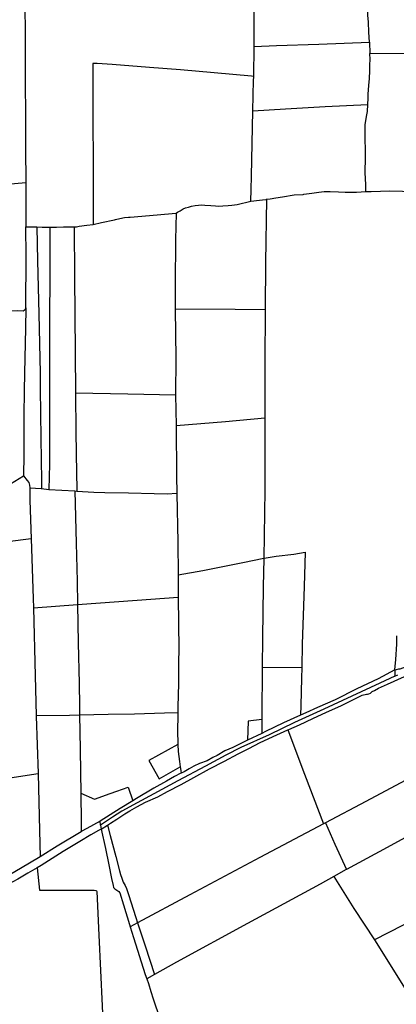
# Model space of a CAD drawing. Header units: inches. Extents: x 210911 to 224988, y 571697 to 586201.
# Tile 261 of 301: x 220269 to 220719, y 583465 to 584641. Entities that reach past the tile are written whole.
import ezdxf

# ---------------------------------------------------------------- set-up
doc = ezdxf.new("R2010")
doc.units = ezdxf.units.IN
doc.header["$MEASUREMENT"] = 0

msp = doc.modelspace()

# ---------------------------------------------------------------- linework, layer by layer
for points in [[(220274.99, 584677.113), (220275.446, 584604.894), (220276.059, 584487.335), (220276.155, 584446.088)], [(220686.68, 584613.633), (220685.931, 584625.887), (220685.471, 584637.761), (220684.818, 584646.023), (220685.132, 584654.215), (220685.509, 584663.66), (220685.833, 584676.23), (220686.243, 584678.881), (220686.248, 584679.024)], [(220548.817, 584608.658), (220549.132, 584674.014)], [(220548.403, 584572.79), (220548.817, 584608.658)], [(220548.817, 584608.658), (220575.45, 584609.652), (220626.113, 584611.294), (220686.68, 584613.633)], [(220686.68, 584613.633), (220687.198, 584600.118)], [(220684.67, 584539.395), (220685.216, 584546.732), (220685.077, 584551.534), (220686.062, 584562.013), (220686.743, 584570.325), (220687.152, 584579.571), (220687.143, 584586.735), (220687.349, 584592.935), (220687.198, 584600.118)], [(220687.198, 584600.118), (220773.624, 584600.712)], [(220548.403, 584572.79), (220545.63, 584573.209), (220501.139, 584577.324), (220461.097, 584580.926), (220423.85, 584583.445), (220379.359, 584586.925), (220361.371, 584588.152), (220356.286, 584588.221), (220356.315, 584541.007), (220356.82, 584450.2), (220356.844, 584396.269)], [(220547.509, 584531.917), (220548.057, 584568.328), (220548.393, 584571.945), (220548.403, 584572.79)], [(220547.509, 584531.917), (220586.518, 584534.283), (220633.925, 584536.949), (220684.67, 584539.395)], [(220682.141, 584435.416), (220682.178, 584444), (220681.569, 584457.948), (220681.764, 584476.4), (220681.789, 584488.17), (220681.611, 584495.245), (220681.657, 584500.789), (220681.621, 584509.516), (220681.634, 584515.4), (220682.082, 584517.427), (220683.148, 584524.865), (220684.12, 584531.107), (220684.67, 584539.395)], [(220545.066, 584423.94), (220545.498, 584437.746), (220545.589, 584453.922), (220547.509, 584531.917)], [(220216.465, 584441.662), (220253.78, 584444.403), (220276.155, 584446.088)], [(220276.155, 584446.088), (220276.498, 584393.415)], [(220563.57, 584426.169), (220568.246, 584426.824), (220574.851, 584427.763), (220582.814, 584428.98), (220596.782, 584431.325), (220607.425, 584432.078), (220608.406, 584432.218)], [(220608.406, 584432.218), (220617.828, 584433.565), (220626.163, 584434.618), (220632.545, 584435.297), (220639.563, 584435.305), (220649.856, 584434.942), (220657.733, 584434.538), (220671.055, 584434.825), (220682.141, 584435.416)], [(220682.141, 584435.416), (220688.547, 584435.497), (220699.706, 584435.945), (220710.415, 584436.159), (220725.93, 584436.085), (220730.088, 584435.532), (220750.482, 584433.179)], [(220455.73, 584409.731), (220457.539, 584410.693), (220460.464, 584412.596), (220464.28, 584414.625), (220466.887, 584416.02), (220470.574, 584416.969), (220474.325, 584417.982), (220478.521, 584418.74), (220482.589, 584419.308), (220486.467, 584419.494), (220490.217, 584419.299), (220497.082, 584418.911), (220502.993, 584418.332), (220506.933, 584418.137), (220511.447, 584418.514), (220517.739, 584418.634), (220522.38, 584419.137), (220528.546, 584419.829), (220545.066, 584423.94)], [(220545.066, 584423.94), (220555.517, 584425.126), (220558.996, 584425.574)], [(220558.996, 584425.574), (220563.172, 584426.111), (220563.57, 584426.169)], [(220563.57, 584426.169), (220562.675, 584350.648), (220562.264, 584294.488)], [(220382.231, 584401.622), (220383.545, 584401.877), (220388.44, 584403.079), (220394.035, 584404.28), (220398.802, 584404.783), (220400.964, 584405.035), (220433.319, 584407.669), (220455.631, 584409.678), (220455.73, 584409.731)], [(220455.73, 584409.731), (220455.11, 584377.851), (220454.624, 584324.344), (220454.497, 584313.434), (220454.679, 584295.306)], [(220333.915, 584393.308), (220336.693, 584393.476), (220339.871, 584393.918), (220349.343, 584395.178), (220356.844, 584396.269)], [(220356.844, 584396.269), (220366.635, 584398.591), (220382.231, 584401.622)], [(220276.491, 584296.636), (220276.854, 584358.21), (220276.498, 584393.415)], [(220276.498, 584393.415), (220284.125, 584393.152), (220289.297, 584393.126)], [(220289.297, 584393.126), (220295.701, 584393.095), (220305.186, 584393.004)], [(220289.297, 584393.126), (220290.137, 584352.776), (220291.711, 584289.476), (220293.423, 584218.595), (220293.532, 584200), (220294.255, 584140.887), (220294.918, 584089.977), (220294.863, 584080.828)], [(220305.186, 584393.004), (220305.011, 584335.806), (220304.684, 584282.214), (220304.556, 584213.501), (220304.605, 584162.871), (220304.419, 584109.917), (220303.829, 584079.699)], [(220305.186, 584393.004), (220312.856, 584392.93), (220321.501, 584393.175), (220330.492, 584393.262)], [(220330.492, 584393.262), (220333.657, 584393.292), (220333.915, 584393.308)], [(220333.915, 584393.308), (220334.421, 584333.454), (220335.31, 584243.103), (220335.617, 584195.203)], [(220222.215, 584291.517), (220226.018, 584291.988), (220235.489, 584292.55), (220242.799, 584292.732), (220250.808, 584292.914), (220257.482, 584293.034), (220266.572, 584293.406), (220273.246, 584293.208), (220274.327, 584293.651), (220275.79, 584295.048), (220276.491, 584296.636)], [(220276.491, 584296.636), (220275.983, 584272.184), (220274.931, 584218.574), (220274.464, 584197.686), (220273.843, 584168.201), (220274.123, 584121.021), (220273.379, 584095.944)], [(220454.679, 584295.306), (220454.679, 584295.259), (220455.456, 584235.964), (220455.226, 584192.94), (220455.229, 584192.792)], [(220454.679, 584295.306), (220526.48, 584294.828), (220562.264, 584294.488)], [(220562.264, 584294.488), (220562.264, 584294.445), (220561.787, 584231.129), (220561.863, 584185.744), (220561.66, 584165.079)], [(220335.617, 584195.203), (220398.176, 584193.932), (220455.229, 584192.792)], [(220335.617, 584195.203), (220336.191, 584148.109), (220337.022, 584099.304), (220337.204, 584080.466), (220337.275, 584077.808)], [(220455.229, 584192.792), (220455.955, 584156.036), (220455.956, 584155.954)], [(220455.956, 584155.954), (220514.585, 584161.085), (220561.66, 584165.079)], [(220561.66, 584165.079), (220561.658, 584164.869), (220561.678, 584078.766), (220560.736, 584024.79), (220560.54, 583997.639)], [(220455.956, 584155.954), (220456.341, 584095.829), (220456.457, 584075.227)], [(220172.627, 584010.639), (220172.71, 584010.656), (220206.4, 584045.974), (220225.511, 584066.596), (220252.757, 584083.285), (220273.379, 584095.944)], [(220273.379, 584095.944), (220278.051, 584090.508), (220279.946, 584088.157), (220280.811, 584085.034), (220280.98, 584081.853)], [(220280.98, 584081.853), (220281.2, 584077.726), (220280.951, 584066.781), (220282.694, 584020.762)], [(220280.98, 584081.853), (220294.586, 584080.863), (220294.863, 584080.828)], [(220294.863, 584080.828), (220303.829, 584079.699)], [(220303.829, 584079.699), (220303.955, 584079.683), (220334.907, 584077.942)], [(220334.907, 584077.942), (220336.614, 584015.525), (220337.554, 583970.133), (220338.106, 583942.442)], [(220334.907, 584077.942), (220337.199, 584077.813), (220337.275, 584077.808)], [(220337.275, 584077.808), (220357.521, 584076.59), (220370.791, 584076.112), (220398.763, 584075.915), (220429.63, 584075.124), (220445.293, 584074.59), (220456.457, 584075.227)], [(220456.457, 584075.227), (220456.458, 584074.983), (220457.869, 584016.673), (220458.153, 583977.657)], [(220282.694, 584020.762), (220222.695, 584013.122), (220174.247, 584006.827)], [(220282.694, 584020.762), (220285.08, 583949.556), (220285.439, 583938.504)], [(220458.153, 583977.657), (220487.726, 583983.033), (220535.63, 583992.699), (220560.54, 583997.639)], [(220560.54, 583997.639), (220560.537, 583997.221), (220559.666, 583963.684), (220559.058, 583902.583), (220558.61, 583867.619)], [(220560.54, 583997.639), (220560.733, 583997.677), (220575.079, 584000.04), (220596.167, 584002.692), (220609.929, 584005.012), (220608.692, 583963.809), (220606.453, 583895.062), (220605.824, 583867.168)], [(220458.153, 583977.657), (220458.156, 583977.25), (220458.393, 583951.336)], [(220338.106, 583942.442), (220409.251, 583947.597), (220458.393, 583951.336)], [(220458.393, 583951.336), (220458.981, 583888.67), (220458.47, 583873.934), (220458.433, 583848.269), (220457.96, 583820.287), (220457.703, 583813.434)], [(220285.439, 583938.504), (220338.106, 583942.442)], [(220285.439, 583938.504), (220287.439, 583857.39), (220288.854, 583810.004)], [(220338.106, 583942.442), (220338.958, 583896.508), (220340.082, 583848.055), (220340.475, 583821.392), (220340.445, 583810.541)], [(220717.929, 583876.791), (220719.195, 583895.081), (220719.434, 583905.15)], [(220717.059, 583864.228), (220719.058, 583864.974), (220721.747, 583865.589), (220723.449, 583865.76), (220726.498, 583866.921), (220730.962, 583868.391), (220739.301, 583872.6), (220754.916, 583880.15)], [(220558.61, 583867.619), (220558.575, 583864.853), (220558.194, 583811.443), (220558.072, 583805.254)], [(220558.61, 583867.619), (220605.824, 583867.168)], [(220605.824, 583867.168), (220605.539, 583854.552), (220604.608, 583821.66), (220604.395, 583810.264)], [(220717.059, 583864.228), (220717.929, 583876.791)], [(220717.038, 583856.894), (220699.188, 583848.543), (220632.046, 583817.505), (220597.073, 583801.379), (220566.68, 583786.972), (220532.876, 583771.538), (220515.192, 583762.525), (220490.8, 583749.27), (220457.702, 583732.065), (220429.287, 583716.481), (220409.216, 583705.662), (220390.808, 583695.849), (220379.69, 583688.665), (220365.376, 583679.112)], [(220589.294, 583792.668), (220590.382, 583793.158), (220603.244, 583798.878), (220618.84, 583806.191), (220635.375, 583813.708), (220652.443, 583821.621), (220671.686, 583830.992), (220677.996, 583834.281), (220682.894, 583835.305), (220684.381, 583835.302), (220686.016, 583835.824), (220687.804, 583836.671), (220689.79, 583838.468), (220692.469, 583839.839), (220697.409, 583842.432), (220708.179, 583847.397), (220728.599, 583856.315)], [(220717.059, 583864.228), (220696.945, 583853.745), (220671.356, 583841.727), (220645.528, 583828.511), (220624.471, 583819.306), (220610.581, 583812.97), (220604.395, 583810.264)], [(220717.059, 583864.228), (220716.827, 583860.87), (220717.038, 583856.894)], [(220717.038, 583856.894), (220720.589, 583858.604)], [(220288.854, 583810.004), (220328.543, 583810.272), (220340.445, 583810.541)], [(220288.854, 583810.004), (220288.885, 583808.967), (220290.946, 583740.75)], [(220340.445, 583810.541), (220374.686, 583811.392), (220405.932, 583811.775), (220441.847, 583812.955), (220457.703, 583813.434)], [(220340.445, 583810.541), (220341.088, 583769.539), (220341.688, 583742.407), (220341.819, 583717.307)], [(220457.703, 583813.434), (220457.693, 583813.18), (220457.396, 583788.83), (220457.696, 583778.711), (220457.867, 583775.386)], [(220604.395, 583810.264), (220584.177, 583801.239), (220562.412, 583790.629), (220558.122, 583788.473)], [(220872.459, 583808.13), (220839.751, 583790.863), (220782.935, 583760.78), (220682.324, 583707.203), (220634.308, 583681.95)], [(220558.072, 583805.254), (220541.653, 583803.322), (220540.92, 583780.408)], [(220558.072, 583805.254), (220558.067, 583804.976), (220558.122, 583788.473)], [(220373.766, 583679.164), (220377.295, 583681.453), (220385.015, 583686.264), (220394.464, 583692.643), (220400.367, 583696.123), (220408.856, 583700.671), (220419.368, 583706.353), (220433.897, 583712.877), (220445.42, 583719.126), (220461.713, 583727.502), (220477.1, 583735.955), (220495.579, 583746.132), (220513.454, 583755.551), (220529.764, 583764.067), (220542.584, 583770.65), (220556.122, 583777.491), (220575.972, 583786.677), (220589.294, 583792.668)], [(220558.122, 583788.473), (220541.043, 583780.469), (220540.92, 583780.408)], [(220589.294, 583792.668), (220609.075, 583739.869), (220631.832, 583680.64)], [(220457.867, 583775.386), (220423.21, 583756.06)], [(220457.867, 583775.386), (220458.303, 583766.894), (220459.725, 583754.79), (220460.716, 583748.438)], [(220540.92, 583780.408), (220523.62, 583771.752), (220513.944, 583767.735), (220504.662, 583762.179), (220499.437, 583759.69), (220492.725, 583755.962), (220483.768, 583752.425), (220476.954, 583749.263), (220471.533, 583746.319), (220465.211, 583742.84), (220461.802, 583741.149)], [(220423.21, 583756.06), (220435.446, 583734.295)], [(220435.446, 583734.295), (220460.716, 583748.438)], [(220460.716, 583748.438), (220461.338, 583744.268), (220461.802, 583741.149)], [(220173.447, 583722.62), (220247.023, 583733.69), (220290.946, 583740.75)], [(220290.946, 583740.75), (220292.6, 583672.462), (220293.629, 583641.144)], [(220461.802, 583741.149), (220461.515, 583741.006), (220453.993, 583737.103), (220444.291, 583731.62), (220429.29, 583723.229), (220408.356, 583710.944), (220403.94, 583708.154)], [(220341.819, 583717.307), (220358.494, 583709.841), (220377.186, 583716.749), (220384.919, 583719.721), (220398.594, 583724.336), (220403.94, 583708.154)], [(220341.819, 583717.307), (220342.305, 583682.534), (220342.275, 583671.144)], [(220819.881, 583713.298), (220779.813, 583691.587), (220707.809, 583652.312), (220659.031, 583625.97)], [(220403.94, 583708.154), (220388.858, 583698.956), (220365.111, 583683.881)], [(220365.111, 583683.881), (220364.998, 583683.809), (220349.303, 583675.078), (220342.426, 583671.235), (220342.275, 583671.144)], [(220365.376, 583679.112), (220365.111, 583683.881)], [(220365.376, 583679.112), (220366.382, 583674.372)], [(220366.382, 583674.372), (220373.766, 583679.164)], [(220373.766, 583679.164), (220377.139, 583666.541), (220383.624, 583641.464), (220388.179, 583624.537), (220389.297, 583619.943), (220390.833, 583615.5), (220392.716, 583610.845), (220395.007, 583606.742), (220396.6, 583603.265), (220398.879, 583596.389), (220407.653, 583568.896), (220409.822, 583562.186)], [(220631.832, 583680.64), (220555.698, 583640.19), (220471.968, 583595.606), (220409.822, 583562.186)], [(220634.308, 583681.95), (220633.281, 583681.41), (220631.832, 583680.64)], [(220634.308, 583681.95), (220645.47, 583656.432), (220659.031, 583625.97)], [(220366.432, 583674.139), (220366.355, 583674.12), (220363.025, 583672.563), (220353.892, 583667.4), (220340.725, 583659.635), (220321.017, 583647.341), (220294.518, 583630.714), (220289.792, 583627.946)], [(220342.275, 583671.144), (220313.774, 583653.927), (220293.629, 583641.144)], [(220366.382, 583674.372), (220366.432, 583674.139)], [(220366.432, 583674.139), (220371.353, 583650.949), (220375.404, 583631.679), (220378.783, 583615.206), (220380.754, 583606.936), (220381.215, 583604.536), (220382.725, 583602.785), (220385.089, 583601.476), (220387.321, 583599.783), (220388.424, 583598.222), (220392.839, 583583.743), (220399.99, 583560.19), (220400.775, 583557.71)], [(220899.162, 583651.786), (220855.032, 583627.826), (220817.836, 583608.13), (220784.031, 583590.264), (220726.089, 583559.371), (220692.591, 583541.883)], [(220293.629, 583641.144), (220270.095, 583627.426), (220237.588, 583608.37), (220214.438, 583595.291), (220195.97, 583584.075), (220174.858, 583571.273), (220167.093, 583567.297), (220163.861, 583566.796), (220156.925, 583563.598), (220153.941, 583562.043), (220153.038, 583561.045)], [(220289.792, 583627.946), (220278.895, 583621.563), (220266.805, 583614.681), (220254.694, 583608.122), (220227.786, 583592.765), (220213.788, 583584.908), (220198.109, 583575.478), (220190.71, 583570.717), (220172.556, 583558.514), (220157.803, 583549.071), (220151.078, 583544.492), (220146.158, 583542.243), (220138.143, 583538.303), (220133.808, 583536.08), (220119.526, 583530.251), (220102.718, 583523.542), (220087.688, 583517.314), (220063.189, 583507.41), (220053.262, 583503.48), (220042.094, 583499.21)], [(220289.792, 583627.946), (220292.502, 583601.437), (220358.061, 583601.295), (220359.887, 583600.867), (220360.538, 583600.648), (220360.938, 583599.9), (220363.503, 583547.769), (220367.509, 583463.265), (220368.685, 583434.937), (220370.564, 583425.689), (220375.766, 583418.03), (220378.965, 583357.75), (220379.207, 583353.932)], [(220659.031, 583625.97), (220658.861, 583625.878), (220644.018, 583617.607)], [(220644.018, 583617.607), (220627.935, 583608.646), (220541.034, 583561.432), (220456.437, 583515.319), (220430.057, 583500.778)], [(220644.018, 583617.607), (220668.078, 583579.57), (220692.591, 583541.883)], [(220409.822, 583562.186), (220409.808, 583562.178), (220400.775, 583557.71)], [(220409.822, 583562.186), (220418.68, 583534.788), (220430.057, 583500.778)], [(220400.775, 583557.71), (220404.796, 583544.997)], [(220404.796, 583544.997), (220418.792, 583500.795), (220420.64, 583495.587)], [(220692.591, 583541.883), (220693.266, 583540.846), (220718.504, 583500.857), (220740.138, 583466.643)], [(220430.057, 583500.778), (220420.64, 583495.587)], [(220420.64, 583495.587), (220422.679, 583489.839), (220425.663, 583480.449), (220428.572, 583471.639), (220436.201, 583448.258), (220444.23, 583422.455), (220446.481, 583415.096), (220449.216, 583406.021), (220454.923, 583387.214), (220459.162, 583373.856)]]:
    msp.add_lwpolyline(points)

doc.saveas('drawing.dxf')
